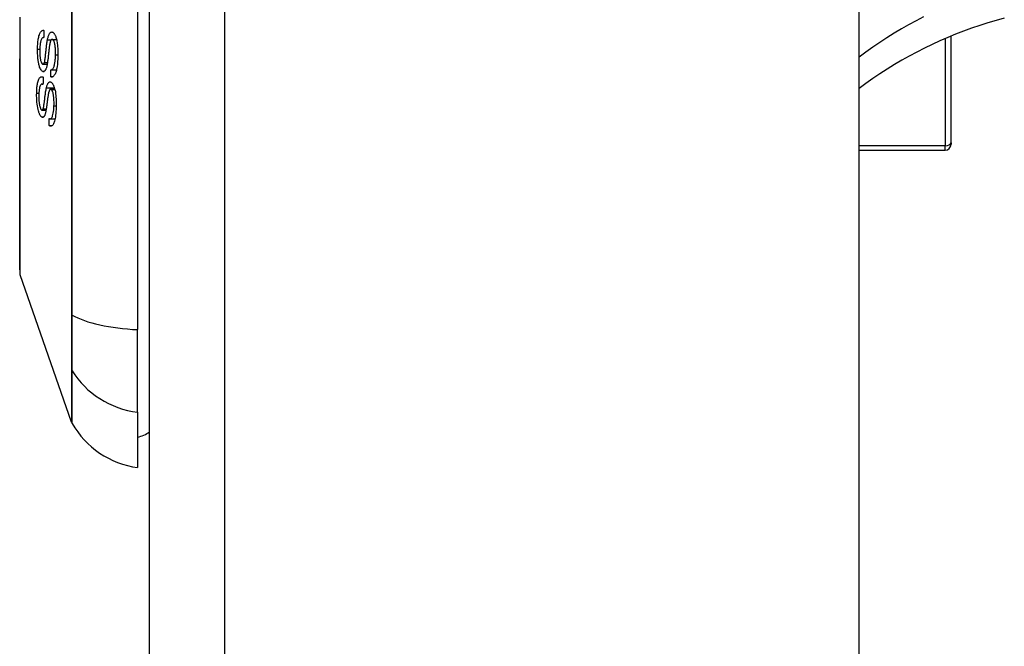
# Model space of a CAD drawing. Header units: inches. Extents: x 19 to 626, y 56 to 294.
# Tile 287 of 392: x 366.542 to 367.838, y 192.219 to 193.043. Entities that reach past the tile are written whole.
import ezdxf

# ---------------------------------------------------------------- set-up
doc = ezdxf.new("R2010")
doc.units = ezdxf.units.IN
doc.header["$MEASUREMENT"] = 0
doc.layers.add('Visible Edges(ANSI)', color=7, linetype='Continuous', lineweight=25)
doc.layers.add('Visible Tangent Edges(ANSI)', color=7, linetype='Continuous', lineweight=25)

msp = doc.modelspace()

# ---------------------------------------------------------------- linework, layer by layer
at = {"layer": 'Visible Edges(ANSI)'}
for p, q in [((366.7131, 164.6694), (366.7131, 194.3894)), ((367.6471, 164.7864), (367.6471, 194.3894)), ((366.6973, 193.4931), (366.6973, 192.6357)), ((366.5737, 193.0198), (366.574, 193.0198)), ((366.5849, 193.0175), (366.5907, 193.0175)), ((367.7682, 192.8815), (367.7682, 193.0217)), ((366.5729, 192.9848), (366.5784, 192.9848)), ((366.5833, 192.9776), (366.5907, 192.9776)), ((366.5833, 192.9682), (366.5854, 192.9682)), ((366.5716, 192.9587), (366.5728, 192.9587)), ((366.5829, 192.9518), (366.5884, 192.9518)), ((366.5716, 192.9245), (366.5769, 192.9245)), ((366.5823, 192.913), (366.5888, 192.913)), ((366.5809, 192.9042), (366.5851, 192.9042)), ((367.7682, 192.8815), (367.7682, 192.8795)), ((367.6471, 192.8716), (367.7603, 192.8716)), ((366.6104, 192.5141), (366.5427, 192.7076)), ((366.6973, 192.527), (366.6973, 192.6357)), ((366.6973, 192.527), (366.6973, 192.4542))]:
    msp.add_line(p, q, dxfattribs=at)
at = {"layer": 'Visible Edges(ANSI)', "flags": 128}
for points in [[(366.5424, 193.0466), (366.5424, 193.0292), (366.5424, 193.0119), (366.5424, 192.9948), (366.5424, 192.9778), (366.5424, 192.961), (366.5423, 192.9444), (366.5423, 192.928), (366.5423, 192.912), (366.5423, 192.8964), (366.5423, 192.8813), (366.5423, 192.8666), (366.5423, 192.8524), (366.5422, 192.8387), (366.5422, 192.8255), (366.5422, 192.813), (366.5422, 192.801), (366.5422, 192.7897), (366.5423, 192.779), (366.5423, 192.769), (366.5423, 192.7597), (366.5423, 192.7512), (366.5423, 192.7433), (366.5423, 192.7362), (366.5423, 192.73), (366.5424, 192.7245), (366.5424, 192.7198), (366.5424, 192.716), (366.5424, 192.7131), (366.5424, 192.7109), (366.5424, 192.7097), (366.5424, 192.7092)], [(367.8383, 193.0455), (367.8275, 193.0424), (367.8167, 193.0392), (367.806, 193.0358), (367.7953, 193.0321), (367.7847, 193.0283), (367.7742, 193.0242), (367.7638, 193.0199), (367.7535, 193.0154), (367.7433, 193.0107), (367.7331, 193.0058), (367.7231, 193.0007), (367.7132, 192.9954), (367.7034, 192.9899), (367.6937, 192.9842), (367.6841, 192.9784), (367.6746, 192.9723), (367.6653, 192.9661), (367.6561, 192.9596), (367.6471, 192.953)], [(366.5657, 193.0045), (366.5657, 193.006), (366.5658, 193.0075), (366.5658, 193.009), (366.5659, 193.0105), (366.566, 193.012), (366.5661, 193.0134), (366.5663, 193.0148), (366.5665, 193.0162), (366.5667, 193.0176), (366.5669, 193.019), (366.5672, 193.0204), (366.5676, 193.022), (366.5681, 193.0235), (366.5686, 193.025), (366.5692, 193.0262), (366.5697, 193.0271), (366.5703, 193.0279), (366.5708, 193.0284), (366.5714, 193.0289), (366.5719, 193.0292), (366.5724, 193.0293), (366.573, 193.0294), (366.5735, 193.0294), (366.5741, 193.0293)], [(366.5741, 193.0293), (366.5741, 193.0289), (366.5741, 193.0285), (366.5741, 193.0281), (366.5741, 193.0277), (366.5741, 193.0273), (366.574, 193.0269), (366.574, 193.0265), (366.574, 193.0261), (366.574, 193.0257), (366.574, 193.0253), (366.574, 193.0249), (366.574, 193.0245), (366.574, 193.0241), (366.574, 193.0238), (366.574, 193.0234), (366.574, 193.023), (366.574, 193.0226), (366.574, 193.0222), (366.574, 193.0218), (366.574, 193.0214), (366.574, 193.021), (366.574, 193.0206), (366.574, 193.0202), (366.574, 193.0198)], [(366.574, 193.0198), (366.5735, 193.0198), (366.5729, 193.0197), (366.5724, 193.0194), (366.5718, 193.019), (366.5713, 193.0184), (366.5708, 193.0176), (366.5704, 193.0167), (366.5701, 193.0159), (366.5699, 193.0151), (366.5697, 193.0144), (366.5696, 193.0138), (366.5694, 193.0131), (366.5693, 193.0124), (366.5692, 193.0116), (366.5691, 193.0109), (366.569, 193.0101), (366.569, 193.0093), (366.5689, 193.0085), (366.5688, 193.0077), (366.5688, 193.0069), (366.5688, 193.0061), (366.5687, 193.0053), (366.5687, 193.0045), (366.5687, 193.0036)], [(366.5747, 192.9869), (366.5749, 192.9875), (366.5751, 192.9884), (366.5753, 192.9894), (366.5755, 192.9906), (366.5757, 192.9918), (366.5758, 192.9931), (366.576, 192.9944), (366.5762, 192.9956), (366.5763, 192.9969), (366.5764, 192.998), (366.5765, 192.9992), (366.5767, 193.0004), (366.5768, 193.0016), (366.5769, 193.0029), (366.577, 193.0041), (366.5772, 193.0054), (366.5773, 193.0068), (366.5775, 193.0082), (366.5777, 193.0097), (366.5779, 193.0113), (366.5781, 193.0128), (366.5783, 193.0143), (366.5785, 193.0157), (366.5788, 193.0169)], [(366.5788, 193.0169), (366.579, 193.018), (366.5792, 193.019), (366.5795, 193.0201), (366.5798, 193.0211), (366.5801, 193.022), (366.5804, 193.0229), (366.5808, 193.0237), (366.5811, 193.0244), (366.5814, 193.025), (366.5818, 193.0255), (366.5821, 193.0259), (366.5824, 193.0262), (366.5826, 193.0264), (366.5829, 193.0266), (366.5831, 193.0268), (366.5834, 193.0269), (366.5837, 193.027), (366.5839, 193.0271), (366.5842, 193.0271), (366.5844, 193.0272), (366.5847, 193.0272), (366.585, 193.0271), (366.5852, 193.027), (366.5855, 193.027)], [(366.5855, 193.0174), (366.5852, 193.0175), (366.585, 193.0175), (366.5847, 193.0175), (366.5845, 193.0174), (366.5843, 193.0173), (366.584, 193.0171), (366.5838, 193.0169), (366.5836, 193.0167), (366.5834, 193.0164), (366.5832, 193.0161), (366.5831, 193.0158), (366.5829, 193.0154), (366.5828, 193.0151), (366.5826, 193.0147), (366.5825, 193.0143), (366.5824, 193.0139), (366.5823, 193.0135), (366.5822, 193.013), (366.582, 193.0126), (366.5819, 193.0121), (366.5818, 193.0116), (366.5818, 193.0111), (366.5817, 193.0106), (366.5816, 193.0101)], [(366.5855, 193.027), (366.5859, 193.0268), (366.5863, 193.0265), (366.5867, 193.0262), (366.587, 193.0258), (366.5874, 193.0253), (366.5878, 193.0248), (366.5882, 193.0243), (366.5885, 193.0236), (366.5889, 193.0229), (366.5892, 193.0221), (366.5896, 193.0212), (366.5899, 193.0202), (366.5903, 193.019), (366.5907, 193.0177), (366.591, 193.0164), (366.5912, 193.015), (366.5915, 193.0135), (366.5917, 193.012), (366.5919, 193.0104), (366.5921, 193.0082), (366.5923, 193.0056), (366.5925, 193.0026), (366.5925, 192.9995), (366.5925, 192.9964)], [(366.5894, 192.9971), (366.5894, 192.9984), (366.5894, 192.9996), (366.5894, 193.0009), (366.5894, 193.0021), (366.5894, 193.0033), (366.5893, 193.0046), (366.5892, 193.0058), (366.5891, 193.007), (366.589, 193.0082), (366.5888, 193.0094), (366.5886, 193.0105), (366.5884, 193.0116), (366.5882, 193.0126), (366.5879, 193.0135), (366.5877, 193.0143), (366.5874, 193.015), (366.5871, 193.0155), (366.5869, 193.0159), (366.5867, 193.0163), (366.5865, 193.0166), (366.5862, 193.0169), (366.586, 193.0171), (366.5857, 193.0173), (366.5855, 193.0174)], [(366.5726, 192.9754), (366.5718, 192.9758), (366.5711, 192.9764), (366.5704, 192.9774), (366.5697, 192.9785), (366.5691, 192.9798), (366.5685, 192.9811), (366.5681, 192.9823), (366.5678, 192.9833), (366.5676, 192.9842), (366.5674, 192.985), (366.5672, 192.9859), (366.567, 192.9868), (366.5669, 192.9877), (366.5667, 192.9887), (366.5666, 192.9896), (366.5664, 192.9906), (366.5663, 192.9918), (366.5661, 192.9931), (366.566, 192.9947), (366.5659, 192.9965), (366.5658, 192.9985), (366.5657, 193.0005), (366.5657, 193.0025), (366.5657, 193.0045)], [(366.5687, 193.0036), (366.5687, 193.003), (366.5687, 193.0023), (366.5687, 193.0017), (366.5687, 193.001), (366.5687, 193.0004), (366.5687, 192.9998), (366.5687, 192.9991), (366.5687, 192.9985), (366.5688, 192.9978), (366.5688, 192.9972), (366.5688, 192.9965), (366.5689, 192.9958), (366.5689, 192.9952), (366.569, 192.9946), (366.5691, 192.9939), (366.5691, 192.9933), (366.5692, 192.9927), (366.5693, 192.9921), (366.5695, 192.9913), (366.5698, 192.9898), (366.5703, 192.988), (366.5709, 192.9865), (366.5716, 192.9855), (366.5724, 192.9849)], [(366.5816, 193.0101), (366.5815, 193.0095), (366.5814, 193.0087), (366.5812, 193.0078), (366.5811, 193.0069), (366.581, 193.0059), (366.5809, 193.0048), (366.5807, 193.0036), (366.5806, 193.0024), (366.5805, 193.0012), (366.5803, 192.9999), (366.5802, 192.9986), (366.58, 192.9973), (366.5799, 192.996), (366.5798, 192.9948), (366.5796, 192.9935), (366.5795, 192.9923), (366.5793, 192.9911), (366.5792, 192.9899), (366.579, 192.9888), (366.5789, 192.9876), (366.5787, 192.9865), (366.5786, 192.9855), (366.5784, 192.9845), (366.5782, 192.9836)], [(366.5831, 192.9776), (366.5835, 192.9776), (366.5839, 192.9776), (366.5844, 192.9778), (366.5848, 192.9779), (366.5852, 192.9782), (366.5856, 192.9785), (366.586, 192.9789), (366.5863, 192.9794), (366.5867, 192.9801), (366.587, 192.9808), (366.5874, 192.9818), (366.5877, 192.9828), (366.588, 192.9839), (366.5882, 192.9851), (366.5885, 192.9862), (366.5886, 192.9874), (366.5888, 192.9885), (366.5889, 192.9897), (366.5891, 192.9909), (366.5892, 192.9921), (366.5893, 192.9933), (366.5893, 192.9946), (366.5894, 192.9959), (366.5894, 192.9971)], [(366.5925, 192.9964), (366.5923, 192.992), (366.5921, 192.9879), (366.5918, 192.9845), (366.5914, 192.9818), (366.5911, 192.9798), (366.5908, 192.9782), (366.5905, 192.9767), (366.5901, 192.9753), (366.5896, 192.974), (366.5892, 192.9728), (366.5887, 192.9717), (366.5882, 192.9709), (366.5878, 192.9702), (366.5873, 192.9696), (366.5869, 192.9692), (366.5865, 192.9688), (366.5861, 192.9686), (366.5857, 192.9683), (366.5853, 192.9682), (366.5849, 192.9681), (366.5845, 192.968), (366.5841, 192.968), (366.5837, 192.9681), (366.5833, 192.9682)], [(366.5724, 192.9849), (366.5725, 192.9849), (366.5726, 192.9848), (366.5727, 192.9848), (366.5728, 192.9848), (366.5729, 192.9848), (366.573, 192.9848), (366.5731, 192.9848), (366.5732, 192.9849), (366.5733, 192.9849), (366.5734, 192.985), (366.5735, 192.985), (366.5736, 192.9851), (366.5737, 192.9852), (366.5738, 192.9853), (366.5739, 192.9854), (366.574, 192.9855), (366.5741, 192.9857), (366.5742, 192.9858), (366.5743, 192.986), (366.5744, 192.9861), (366.5745, 192.9863), (366.5745, 192.9865), (366.5746, 192.9867), (366.5747, 192.9869)], [(366.5782, 192.9836), (366.578, 192.9827), (366.5778, 192.9817), (366.5776, 192.9809), (366.5773, 192.98), (366.577, 192.9793), (366.5768, 192.9785), (366.5765, 192.9779), (366.5762, 192.9773), (366.5759, 192.9768), (366.5756, 192.9765), (366.5754, 192.9762), (366.5751, 192.9759), (366.5749, 192.9757), (366.5747, 192.9756), (366.5745, 192.9755), (366.5743, 192.9753), (366.5741, 192.9753), (366.5739, 192.9752), (366.5737, 192.9752), (366.5735, 192.9752), (366.5732, 192.9752), (366.573, 192.9752), (366.5728, 192.9753), (366.5726, 192.9754)], [(366.5833, 192.9682), (366.5833, 192.9686), (366.5833, 192.969), (366.5833, 192.9694), (366.5833, 192.9698), (366.5833, 192.9702), (366.5832, 192.9705), (366.5832, 192.9709), (366.5832, 192.9713), (366.5832, 192.9717), (366.5832, 192.9721), (366.5832, 192.9725), (366.5832, 192.9729), (366.5832, 192.9733), (366.5832, 192.9737), (366.5832, 192.9741), (366.5832, 192.9745), (366.5832, 192.9749), (366.5831, 192.9752), (366.5831, 192.9756), (366.5831, 192.976), (366.5831, 192.9764), (366.5831, 192.9768), (366.5831, 192.9772), (366.5831, 192.9776)], [(366.5646, 192.9467), (366.5646, 192.9483), (366.5647, 192.9498), (366.5648, 192.9514), (366.5649, 192.9529), (366.565, 192.9544), (366.5652, 192.9558), (366.5654, 192.9573), (366.5656, 192.9586), (366.5658, 192.9599), (366.5661, 192.9613), (366.5665, 192.9626), (366.5669, 192.9639), (366.5674, 192.9651), (366.5679, 192.9661), (366.5685, 192.9669), (366.569, 192.9675), (366.5695, 192.9679), (366.57, 192.9682), (366.5705, 192.9683), (366.571, 192.9684), (366.5715, 192.9683), (366.572, 192.9682), (366.5725, 192.968), (366.573, 192.9676)], [(366.573, 192.9676), (366.573, 192.9673), (366.573, 192.9669), (366.573, 192.9665), (366.573, 192.9661), (366.573, 192.9657), (366.5729, 192.9653), (366.5729, 192.9649), (366.5729, 192.9645), (366.5729, 192.9641), (366.5729, 192.9638), (366.5729, 192.9634), (366.5729, 192.963), (366.5729, 192.9626), (366.5729, 192.9622), (366.5729, 192.9618), (366.5729, 192.9614), (366.5729, 192.961), (366.5729, 192.9606), (366.5729, 192.9603), (366.5729, 192.9599), (366.5729, 192.9595), (366.5728, 192.9591), (366.5728, 192.9587), (366.5728, 192.9583)], [(366.5728, 192.9583), (366.5724, 192.9585), (366.572, 192.9586), (366.5716, 192.9587), (366.5711, 192.9586), (366.5707, 192.9585), (366.5703, 192.9582), (366.57, 192.9578), (366.5696, 192.9574), (366.5693, 192.9567), (366.569, 192.9561), (366.5687, 192.9554), (366.5685, 192.9547), (366.5684, 192.9539), (366.5682, 192.9532), (366.5681, 192.9524), (366.568, 192.9516), (366.5679, 192.9508), (366.5678, 192.95), (366.5677, 192.9491), (366.5676, 192.9482), (366.5676, 192.9474), (366.5675, 192.9465), (366.5675, 192.9456), (366.5675, 192.9446)], [(366.573, 192.9259), (366.5732, 192.9264), (366.5734, 192.9271), (366.5736, 192.928), (366.5738, 192.9291), (366.574, 192.9302), (366.5742, 192.9314), (366.5743, 192.9326), (366.5745, 192.9338), (366.5747, 192.9349), (366.5748, 192.936), (366.5749, 192.9372), (366.5751, 192.9383), (366.5752, 192.9394), (366.5753, 192.9406), (366.5755, 192.9418), (366.5757, 192.943), (366.5758, 192.9442), (366.576, 192.9456), (366.5762, 192.947), (366.5764, 192.9484), (366.5766, 192.9498), (366.5769, 192.9512), (366.5771, 192.9524), (366.5773, 192.9536)], [(366.5773, 192.9536), (366.5776, 192.9545), (366.5779, 192.9555), (366.5781, 192.9564), (366.5784, 192.9572), (366.5787, 192.958), (366.5791, 192.9588), (366.5794, 192.9594), (366.5797, 192.96), (366.5801, 192.9604), (366.5804, 192.9608), (366.5807, 192.961), (366.581, 192.9612), (366.5813, 192.9614), (366.5815, 192.9615), (366.5818, 192.9615), (366.582, 192.9616), (366.5823, 192.9616), (366.5825, 192.9615), (366.5828, 192.9615), (366.583, 192.9614), (366.5833, 192.9613), (366.5835, 192.9611), (366.5838, 192.961), (366.5841, 192.9608)], [(366.5839, 192.9514), (366.5836, 192.9515), (366.5834, 192.9517), (366.5831, 192.9518), (366.5829, 192.9518), (366.5826, 192.9518), (366.5824, 192.9517), (366.5822, 192.9515), (366.582, 192.9514), (366.5818, 192.9512), (366.5816, 192.9509), (366.5814, 192.9507), (366.5813, 192.9504), (366.5811, 192.9501), (366.581, 192.9498), (366.5809, 192.9494), (366.5808, 192.9491), (366.5807, 192.9487), (366.5805, 192.9483), (366.5804, 192.9479), (366.5803, 192.9475), (366.5802, 192.9471), (366.5801, 192.9467), (366.5801, 192.9462), (366.58, 192.9458)], [(366.5873, 192.9299), (366.5874, 192.9317), (366.5874, 192.9334), (366.5874, 192.9352), (366.5873, 192.937), (366.5873, 192.9387), (366.5872, 192.9401), (366.5871, 192.9414), (366.5869, 192.9424), (366.5868, 192.9434), (366.5867, 192.9444), (366.5865, 192.9454), (366.5863, 192.9463), (366.5861, 192.9472), (366.5858, 192.9479), (366.5856, 192.9485), (366.5854, 192.949), (366.5852, 192.9495), (366.585, 192.9498), (366.5848, 192.9502), (366.5847, 192.9505), (366.5845, 192.9507), (366.5843, 192.951), (366.5841, 192.9512), (366.5839, 192.9514)], [(366.5841, 192.9608), (366.5844, 192.9604), (366.5848, 192.96), (366.5852, 192.9596), (366.5855, 192.959), (366.5859, 192.9585), (366.5862, 192.9578), (366.5866, 192.9571), (366.5869, 192.9564), (366.5872, 192.9556), (366.5875, 192.9548), (366.5878, 192.9538), (366.5882, 192.9525), (366.5887, 192.9507), (366.5892, 192.9484), (366.5895, 192.946), (366.5898, 192.9436), (366.59, 192.9414), (366.5902, 192.9394), (366.5903, 192.9374), (366.5904, 192.9355), (366.5904, 192.9336), (366.5904, 192.9317), (366.5903, 192.9298), (366.5903, 192.9279)], [(366.5708, 192.9155), (366.5705, 192.9158), (366.5702, 192.9162), (366.5699, 192.9166), (366.5695, 192.917), (366.5692, 192.9175), (366.5689, 192.918), (366.5686, 192.9186), (366.5683, 192.9192), (366.5681, 192.9199), (366.5678, 192.9206), (366.5675, 192.9213), (366.5672, 192.9222), (366.5668, 192.9235), (366.5664, 192.9253), (366.5659, 192.9276), (366.5655, 192.93), (366.5652, 192.9324), (366.5649, 192.9347), (366.5648, 192.9367), (366.5647, 192.9387), (366.5646, 192.9408), (366.5645, 192.9427), (366.5645, 192.9447), (366.5646, 192.9467)], [(366.5675, 192.9446), (366.5674, 192.9439), (366.5674, 192.9432), (366.5674, 192.9425), (366.5674, 192.9418), (366.5674, 192.9411), (366.5674, 192.9404), (366.5674, 192.9397), (366.5674, 192.9389), (366.5675, 192.9382), (366.5675, 192.9375), (366.5675, 192.9368), (366.5676, 192.936), (366.5677, 192.9353), (366.5677, 192.9346), (366.5678, 192.9338), (366.5679, 192.933), (366.5681, 192.9319), (366.5683, 192.9307), (366.5686, 192.9294), (366.569, 192.9281), (366.5694, 192.927), (366.5698, 192.9261), (366.5703, 192.9254), (366.5707, 192.9249)], [(366.58, 192.9458), (366.5799, 192.9452), (366.5797, 192.9445), (366.5796, 192.9437), (366.5795, 192.9428), (366.5793, 192.9419), (366.5792, 192.9408), (366.579, 192.9398), (366.5789, 192.9387), (366.5787, 192.9375), (366.5786, 192.9363), (366.5784, 192.9351), (366.5783, 192.9339), (366.5781, 192.9327), (366.578, 192.9315), (366.5778, 192.9303), (366.5776, 192.9292), (366.5775, 192.9281), (366.5773, 192.927), (366.5772, 192.926), (366.577, 192.9249), (366.5768, 192.9239), (366.5767, 192.9229), (366.5765, 192.9221), (366.5763, 192.9213)], [(366.5707, 192.9249), (366.5708, 192.9248), (366.571, 192.9247), (366.5711, 192.9247), (366.5712, 192.9246), (366.5713, 192.9246), (366.5714, 192.9245), (366.5715, 192.9245), (366.5716, 192.9245), (366.5717, 192.9245), (366.5718, 192.9245), (366.5719, 192.9245), (366.572, 192.9246), (366.572, 192.9246), (366.5721, 192.9247), (366.5722, 192.9247), (366.5723, 192.9248), (366.5724, 192.9249), (366.5725, 192.925), (366.5726, 192.9251), (366.5727, 192.9253), (366.5728, 192.9254), (366.5728, 192.9255), (366.5729, 192.9257), (366.573, 192.9259)], [(366.5809, 192.9134), (366.5811, 192.9133), (366.5814, 192.9132), (366.5816, 192.9131), (366.5819, 192.9131), (366.5821, 192.913), (366.5823, 192.913), (366.5826, 192.913), (366.5828, 192.9131), (366.583, 192.9132), (366.5833, 192.9133), (366.5835, 192.9134), (366.5837, 192.9136), (366.5839, 192.9138), (366.5842, 192.914), (366.5845, 192.9145), (366.5848, 192.9151), (366.5852, 192.9159), (366.5855, 192.9171), (366.5859, 192.9185), (366.5863, 192.9204), (366.5867, 192.9225), (366.587, 192.9249), (366.5872, 192.9274), (366.5873, 192.9299)], [(366.5903, 192.9279), (366.5901, 192.9253), (366.59, 192.9226), (366.5897, 192.9201), (366.5895, 192.9176), (366.5892, 192.9153), (366.5888, 192.9133), (366.5885, 192.9117), (366.5881, 192.9101), (366.5877, 192.9087), (366.5872, 192.9075), (366.5867, 192.9064), (366.5862, 192.9055), (366.5857, 192.9048), (366.5852, 192.9042), (366.5847, 192.9038), (366.5843, 192.9036), (366.5839, 192.9034), (366.5835, 192.9033), (366.5831, 192.9033), (366.5826, 192.9033), (366.5822, 192.9034), (366.5818, 192.9036), (366.5814, 192.9039), (366.5809, 192.9042)], [(366.5763, 192.9213), (366.5761, 192.9204), (366.5759, 192.9196), (366.5756, 192.9189), (366.5754, 192.9181), (366.5751, 192.9175), (366.5748, 192.9169), (366.5745, 192.9164), (366.5743, 192.9159), (366.574, 192.9156), (366.5737, 192.9154), (366.5735, 192.9152), (366.5733, 192.915), (366.573, 192.9149), (366.5729, 192.9149), (366.5727, 192.9148), (366.5725, 192.9148), (366.5722, 192.9148), (366.572, 192.9148), (366.5718, 192.9149), (366.5716, 192.915), (366.5714, 192.9151), (366.5712, 192.9152), (366.571, 192.9154), (366.5708, 192.9155)], [(366.5809, 192.9042), (366.5809, 192.9045), (366.5809, 192.9049), (366.5809, 192.9053), (366.5809, 192.9057), (366.5809, 192.9061), (366.5809, 192.9065), (366.5809, 192.9068), (366.5809, 192.9072), (366.5809, 192.9076), (366.5809, 192.908), (366.5809, 192.9084), (366.5809, 192.9088), (366.5809, 192.9092), (366.5809, 192.9095), (366.5809, 192.9099), (366.5809, 192.9103), (366.5809, 192.9107), (366.5809, 192.9111), (366.5809, 192.9115), (366.5809, 192.9118), (366.5809, 192.9122), (366.5809, 192.9126), (366.5809, 192.913), (366.5809, 192.9134)]]:
    msp.add_lwpolyline(points, dxfattribs=at)
at = {"layer": 'Visible Edges(ANSI)'}
for centre, radius, start, end in [((367.7603, 192.8795), 0.00787, 270, 0), ((366.5473, 192.7092), 0.00492, 180.1731, 199.29), ((366.6197, 192.5173), 0.00984, 199.29, 209.8169), ((366.7136, 192.5712), 0.1181, 209.8169, 262.0587), ((366.6895, 192.5329), 0.0394, 281.537, 306.8699)]:
    msp.add_arc(centre, radius, start, end, dxfattribs=at)
at = {"layer": 'Visible Tangent Edges(ANSI)'}
for p, q in [((366.8121, 164.6694), (366.8121, 194.3894)), ((366.5788, 193.0169), (366.5837, 193.0169)), ((366.5855, 193.0174), (366.5907, 193.0174)), ((367.7603, 193.0184), (367.7603, 192.8776)), ((366.5657, 193.0045), (366.5687, 193.0045)), ((366.5894, 192.9971), (366.5925, 192.9971)), ((366.5747, 192.9869), (366.5788, 192.9869)), ((366.5726, 192.9754), (366.5743, 192.9754)), ((366.5773, 192.9536), (366.5879, 192.9536)), ((366.5839, 192.9514), (366.5885, 192.9514)), ((366.5646, 192.9467), (366.5675, 192.9467)), ((366.573, 192.9259), (366.5772, 192.9259)), ((366.5873, 192.9299), (366.5903, 192.9299)), ((366.5708, 192.9155), (366.5739, 192.9155)), ((367.7603, 192.8776), (367.6471, 192.8776)), ((367.7603, 192.8716), (367.7603, 192.8776)), ((366.6104, 192.6561), (366.6104, 192.6556)), ((366.6104, 192.5839), (366.6104, 192.5837))]:
    msp.add_line(p, q, dxfattribs=at)
at = {"layer": 'Visible Tangent Edges(ANSI)', "flags": 128}
for points in [[(366.6104, 193.0652), (366.6104, 193.0306), (366.6104, 192.9959), (366.6104, 192.9613), (366.6104, 192.9266), (366.6104, 192.8921), (366.6104, 192.8577), (366.6104, 192.8234), (366.6104, 192.7894), (366.6104, 192.7556), (366.6104, 192.7221), (366.6104, 192.6889), (366.6104, 192.6561)], [(366.6114, 192.6548), (366.6113, 192.6878), (366.6113, 192.7211), (366.6113, 192.7547), (366.6113, 192.7886), (366.6112, 192.8228), (366.6112, 192.8571), (366.6112, 192.8916), (366.6112, 192.9263), (366.6112, 192.961), (366.6112, 192.9957), (366.6112, 193.0305), (366.6112, 193.0652)], [(366.5424, 192.8356), (366.5424, 192.8517), (366.5424, 192.8686), (366.5425, 192.8862), (366.5425, 192.9044), (366.5425, 192.9232), (366.5426, 192.9425), (366.5426, 192.9622), (366.5426, 192.9823), (366.5427, 193.0025), (366.5427, 193.0229), (366.5427, 193.0436)], [(367.7319, 193.0471), (367.7221, 193.042), (367.7124, 193.0366), (367.7028, 193.0311), (367.6932, 193.0254), (367.6838, 193.0195), (367.6744, 193.0134), (367.6652, 193.0071), (367.6561, 193.0007), (367.6471, 192.9941)], [(366.5424, 192.791), (366.5424, 192.7927), (366.5424, 192.7944), (366.5424, 192.7961), (366.5424, 192.7978), (366.5424, 192.7996), (366.5424, 192.8014), (366.5424, 192.8031), (366.5424, 192.8049), (366.5424, 192.8068), (366.5424, 192.8086), (366.5424, 192.8104), (366.5424, 192.8123), (366.5424, 192.8141), (366.5424, 192.816), (366.5424, 192.8179), (366.5424, 192.8198), (366.5424, 192.8217), (366.5424, 192.8237), (366.5424, 192.8256), (366.5424, 192.8276), (366.5424, 192.8296), (366.5424, 192.8315), (366.5424, 192.8335), (366.5424, 192.8356)], [(366.5427, 192.7076), (366.5427, 192.7078), (366.5427, 192.7082), (366.5427, 192.709), (366.5427, 192.7101), (366.5427, 192.7114), (366.5427, 192.7131), (366.5426, 192.7151), (366.5426, 192.7173), (366.5426, 192.7199), (366.5426, 192.7227), (366.5426, 192.7258), (366.5426, 192.7292), (366.5426, 192.7329), (366.5425, 192.7369), (366.5425, 192.7411), (366.5425, 192.7457), (366.5425, 192.7504), (366.5425, 192.7555), (366.5425, 192.7608), (366.5424, 192.7664), (366.5424, 192.7721), (366.5424, 192.7782), (366.5424, 192.7845), (366.5424, 192.791)], [(366.6104, 192.6556), (366.6104, 192.6515), (366.6104, 192.6475), (366.6104, 192.6435), (366.6104, 192.6396), (366.6104, 192.6358), (366.6104, 192.6321), (366.6104, 192.6284), (366.6104, 192.6249), (366.6104, 192.6214), (366.6104, 192.618), (366.6104, 192.6148), (366.6104, 192.6116), (366.6104, 192.6086), (366.6104, 192.6057), (366.6104, 192.6029), (366.6104, 192.6002), (366.6104, 192.5977), (366.6104, 192.5953), (366.6104, 192.593), (366.6104, 192.5909), (366.6104, 192.5889), (366.6104, 192.5871), (366.6104, 192.5854), (366.6104, 192.5839)], [(366.6114, 192.5816), (366.6114, 192.5831), (366.6114, 192.5848), (366.6114, 192.5867), (366.6114, 192.5887), (366.6114, 192.5908), (366.6114, 192.5931), (366.6114, 192.5956), (366.6114, 192.5981), (366.6114, 192.6009), (366.6114, 192.6037), (366.6114, 192.6067), (366.6114, 192.6098), (366.6114, 192.613), (366.6114, 192.6163), (366.6114, 192.6198), (366.6114, 192.6233), (366.6114, 192.627), (366.6114, 192.6307), (366.6114, 192.6345), (366.6114, 192.6385), (366.6114, 192.6424), (366.6114, 192.6465), (366.6114, 192.6506), (366.6114, 192.6548)], [(366.6104, 192.5837), (366.6104, 192.5781), (366.6104, 192.5727), (366.6104, 192.5675), (366.6104, 192.5626), (366.6104, 192.5579), (366.6104, 192.5534), (366.6104, 192.5492), (366.6104, 192.5452), (366.6104, 192.5415), (366.6104, 192.538), (366.6104, 192.5347), (366.6104, 192.5317), (366.6104, 192.5289), (366.6104, 192.5263), (366.6104, 192.524), (366.6104, 192.5219), (366.6104, 192.5201), (366.6104, 192.5185), (366.6104, 192.5171), (366.6104, 192.516), (366.6104, 192.5152), (366.6104, 192.5146), (366.6104, 192.5142), (366.6104, 192.5141)], [(366.6112, 192.5124), (366.6112, 192.5126), (366.6112, 192.5129), (366.6112, 192.5135), (366.6112, 192.5144), (366.6112, 192.5155), (366.6112, 192.5168), (366.6112, 192.5184), (366.6112, 192.5202), (366.6112, 192.5222), (366.6112, 192.5245), (366.6112, 192.5271), (366.6112, 192.5299), (366.6112, 192.5329), (366.6112, 192.5361), (366.6113, 192.5396), (366.6113, 192.5433), (366.6113, 192.5473), (366.6113, 192.5515), (366.6113, 192.5559), (366.6113, 192.5606), (366.6113, 192.5655), (366.6113, 192.5706), (366.6114, 192.576), (366.6114, 192.5816)]]:
    msp.add_lwpolyline(points, dxfattribs=at)
at = {"layer": 'Visible Tangent Edges(ANSI)'}
for centre, major_axis, ratio, start_param, end_param in [((367.7603, 192.8815), (0.00787, 0), 0.489583, 4.712389, 6.283185), ((366.6199, 192.6565), (-0.00984, -0.00003), 0.32572, 0.259229, 0.522936), ((366.7136, 192.6743), (-0.1181, 0), 0.32996, 0.523835, 1.432195), ((366.6199, 192.5863), (-0.00984, 0.00008), 0.945463, 0.267645, 0.531352), ((366.7136, 192.6374), (-0.1181, 0), 0.943995, 0.523835, 1.432195)]:
    msp.add_ellipse(centre, major_axis=major_axis, ratio=ratio, start_param=start_param, end_param=end_param, dxfattribs=at)

doc.saveas('drawing.dxf')
